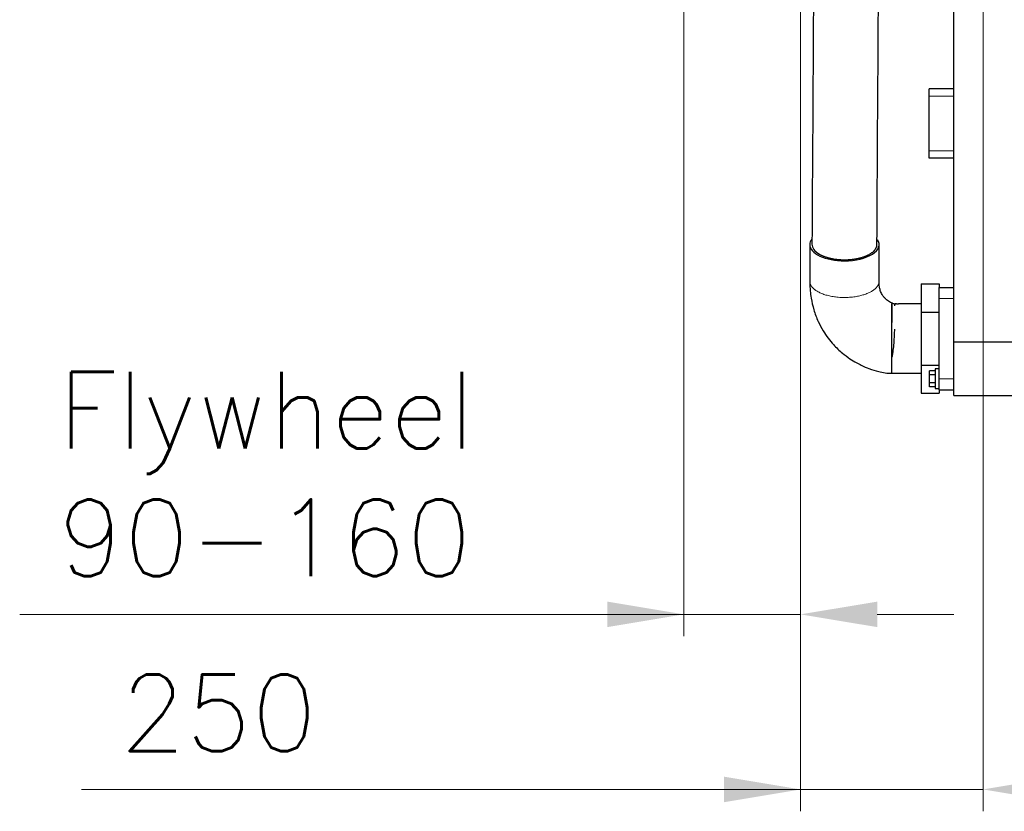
# Model space of a CAD drawing. Header units: inches. Extents: x 0 to 17820, y -10 to 12600.
# Tile 284 of 339: x 10808 to 12157, y 7003 to 8088. Entities that reach past the tile are written whole.
import ezdxf

# ---------------------------------------------------------------- set-up
doc = ezdxf.new("R2010")
doc.units = ezdxf.units.IN
doc.layers.add('1', color=7, linetype='Continuous', true_color=0xffffff)
doc.layers.add('254', color=7, linetype='Continuous', true_color=0xffffff)
doc.styles.add('latin_extended', font='simplex.shx')
doc.dimstyles.get("Standard").update_dxf_attribs({"dimtxt": 0.18, "dimasz": 0.18, "dimexe": 0.18, "dimexo": 0.0625, "dimgap": 0.09, "dimtad": 0, "dimtih": 1, "dimtoh": 1, "dimdec": 4, "dimzin": 0, "dimdsep": 46, "dimtxsty": 'Standard', "dimcen": 0.09, "dimadec": 0, "dimazin": 0, "dimtfac": 1, "dimtdec": 4, "dimtofl": 0, "dimtmove": 0, "dimatfit": 3, "dimfxl": 1, "dimtolj": 1, "dimtzin": 0, "dimarcsym": 0})

# ---------------------------------------------------------------- blocks, each defined once
blk = doc.blocks.new('_U0')
at = {"layer": '254', "color": 3, "linetype": 'Continuous', "lineweight": 13, "transparency": 16777216}
for p, q in [((12128.3, 8435.9), (12128.3, 7002.9)), ((15798.3, 8320.9), (15798.3, 7002.9)), ((12233.3, 7032.9), (15693.3, 7032.9))]:
    blk.add_line(p, q, dxfattribs=at)
at = {"layer": '254', "color": 3, "transparency": 16777216}
for points in [[(12233.3, 7050.4), (12233.3, 7015.4), (12128.3, 7032.9)], [(15693.3, 7015.4), (15693.3, 7050.4), (15798.3, 7032.9)]]:
    blk.add_solid(points, dxfattribs=at)
at = {"layer": 'Defpoints', "color": 0, "transparency": 16777216}
for p in [(12128.3, 8465.9), (15798.3, 8350.9), (15798.3, 7032.9)]:
    blk.add_point(p, dxfattribs=at)
at = {"layer": '254', "color": 2, "lineweight": 13, "transparency": 16777216, "insert": (13778.3, 7190.4), "char_height": 105, "attachment_point": 1, "style": 'latin_extended'}
blk.add_mtext('\\A1;3670', dxfattribs=at)
blk = doc.blocks.new('_U4')
at = {"layer": '254', "color": 3, "linetype": 'Continuous', "lineweight": 13, "transparency": 16777216}
for p, q in [((12128.3, 8435.9), (12128.3, 7002.9)), ((11878.3, 8241.7), (11878.3, 7002.9)), ((11878.3, 7032.9), (10893.2, 7032.9)), ((11773.3, 7032.9), (11668.3, 7032.9)), ((12128.3, 7032.9), (11878.3, 7032.9)), ((12233.3, 7032.9), (12338.3, 7032.9))]:
    blk.add_line(p, q, dxfattribs=at)
at = {"layer": '254', "color": 3, "transparency": 16777216}
for points in [[(11773.3, 7015.4), (11773.3, 7050.4), (11878.3, 7032.9)], [(12233.3, 7050.4), (12233.3, 7015.4), (12128.3, 7032.9)]]:
    blk.add_solid(points, dxfattribs=at)
at = {"layer": 'Defpoints', "color": 0, "transparency": 16777216}
for p in [(12128.3, 8465.9), (11878.3, 8271.7), (11878.3, 7032.9)]:
    blk.add_point(p, dxfattribs=at)
at = {"layer": '254', "color": 2, "lineweight": 13, "transparency": 16777216, "insert": (10945.7, 7190.4), "char_height": 105, "attachment_point": 1, "style": 'latin_extended'}
blk.add_mtext('\\A1;250', dxfattribs=at)
blk = doc.blocks.new('_U5')
at = {"layer": '254', "color": 3, "linetype": 'Continuous', "lineweight": 13, "transparency": 16777216}
for p, q in [((11718.3, 8695.9), (11718.3, 7242.9)), ((11878.3, 8194.2), (11878.3, 7242.9)), ((11718.3, 7272.9), (10808.3, 7272.9)), ((11613.3, 7272.9), (11508.3, 7272.9)), ((11878.3, 7272.9), (11718.3, 7272.9)), ((11983.3, 7272.9), (12088.3, 7272.9))]:
    blk.add_line(p, q, dxfattribs=at)
at = {"layer": '254', "color": 3, "transparency": 16777216}
for points in [[(11613.3, 7255.4), (11613.3, 7290.4), (11718.3, 7272.9)], [(11983.3, 7290.4), (11983.3, 7255.4), (11878.3, 7272.9)]]:
    blk.add_solid(points, dxfattribs=at)
at = {"layer": 'Defpoints', "color": 0, "transparency": 16777216}
for p in [(11718.3, 8725.9), (11878.3, 8224.2), (11718.3, 7272.9)]:
    blk.add_point(p, dxfattribs=at)
at = {"layer": '254', "color": 2, "lineweight": 13, "transparency": 16777216, "insert": (10860.8, 7605.4), "char_height": 105, "attachment_point": 1, "style": 'latin_extended'}
blk.add_mtext('\\A1;\\C2;Flywheel\\P\\C2;90-160', dxfattribs=at)

msp = doc.modelspace()

# ---------------------------------------------------------------- linework, layer by layer
at = {"layer": '1', "color": 2, "linetype": 'Continuous', "lineweight": 25}
for p, q in [((12088.313, 7646.334), (12088.313, 8180.901)), ((12054.313, 7983.401), (12054.313, 7993.401)), ((12088.313, 7993.401), (12054.313, 7993.401)), ((12054.313, 7908.401), (12054.313, 7983.401)), ((12054.313, 7898.401), (12054.313, 7908.401)), ((12088.313, 7898.401), (12054.313, 7898.401)), ((12043.313, 7725.901), (12068.313, 7725.901)), ((12043.313, 7725.901), (12043.313, 7687.166)), ((12068.313, 7725.901), (12068.313, 7720.901)), ((12068.313, 7705.901), (12068.313, 7720.901)), ((12068.313, 7720.901), (12088.313, 7720.901)), ((12068.313, 7595.901), (12068.313, 7705.901)), ((12043.313, 7687.166), (12043.313, 7614.636)), ((12043.313, 7687.166), (12068.313, 7687.166)), ((12088.313, 7572.901), (12088.313, 7646.334)), ((12088.313, 7646.334), (15798.313, 7646.334)), ((12043.313, 7614.636), (12043.313, 7575.901)), ((12043.313, 7614.636), (12068.313, 7614.636)), ((12068.313, 7609.401), (12062.813, 7609.401)), ((12062.813, 7609.401), (12062.813, 7595.901)), ((12054.813, 7601.376), (12054.813, 7606.851)), ((12062.813, 7606.851), (12054.813, 7606.851)), ((12054.813, 7590.426), (12054.813, 7601.376)), ((12062.813, 7601.376), (12054.813, 7601.376)), ((12062.813, 7595.901), (12062.813, 7582.401)), ((12068.313, 7580.901), (12068.313, 7595.901)), ((12054.813, 7584.951), (12054.813, 7590.426)), ((12062.813, 7590.426), (12054.813, 7590.426)), ((12062.813, 7584.951), (12054.813, 7584.951)), ((12062.813, 7582.401), (12068.313, 7582.401)), ((12043.313, 7575.901), (12068.313, 7575.901)), ((12068.313, 7580.902), (12068.313, 7575.901)), ((12068.313, 7580.901), (12088.313, 7580.901)), ((12088.313, 7572.901), (15798.313, 7572.901))]:
    msp.add_line(p, q, dxfattribs=at)
at = {"layer": '1', "color": 110, "linetype": 'Continuous', "lineweight": 13}
for p, q in [((12088.313, 7983.401), (12054.313, 7983.401)), ((12088.313, 7908.401), (12054.313, 7908.401)), ((12068.313, 7705.901), (12088.313, 7705.901)), ((12068.313, 7595.901), (12088.313, 7595.901))]:
    msp.add_line(p, q, dxfattribs=at)
at = {"layer": '1', "color": 2, "linetype": 'Continuous', "lineweight": 25}
for major_axis, ratio, start_param, end_param in [((-47.5, 0), 0.46953658, 5.94075171, 6.28318531), ((-47.5, 0), 0.46953658, 1.57079633, 3.4437746), ((-47.5, 0), 0.46953658, 0, 1.57079633), ((44.499, -0.276), 0.47536218, 3.14178429, 3.83337646)]:
    msp.add_ellipse((11938.313, 7779.899), major_axis=major_axis, ratio=ratio, start_param=start_param, end_param=end_param, dxfattribs=at)
for points, knots in [([(11896.769, 8257.437), (11896.744, 8253.338), (11896.425, 8201.881), (11895.44, 8042.788), (11894.48, 7887.794), (11893.813, 7780.16)], [0, 0, 0, 0, 0.02576077, 0.32344498, 1, 1, 1, 1]), ([(11982.812, 7779.638), (11983.478, 7887.273), (11984.228, 8008.363), (11985.062, 8142.907), (11985.312, 8183.27), (11985.493, 8212.599), (11985.592, 8228.473), (11985.607, 8230.892)], [0, 0, 0, 0, 0.71557453, 0.80502135, 0.89446816, 0.98391498, 1, 1, 1, 1]), ([(11890.813, 7779.947), (11890.813, 7771.558), (11890.813, 7761.071), (11890.813, 7748.487), (11890.813, 7742.195), (11890.813, 7735.892), (11890.813, 7731.687), (11890.813, 7729.579)], [0, 0, 0, 0, 0.4996909, 0.62461313, 0.74953656, 0.87445955, 1, 1, 1, 1]), ([(11903.96, 7766.617), (11904.427, 7766.351), (11905.385, 7765.831), (11906.894, 7765.09), (11908.472, 7764.387), (11910.12, 7763.722), (11911.838, 7763.094), (11913.03, 7762.701), (11913.941, 7762.416), (11914.401, 7762.276), (11914.868, 7762.139), (11915.181, 7762.049), (11915.338, 7762.004), (11916.126, 7761.783), (11917.4, 7761.446), (11919.351, 7760.987), (11921.341, 7760.575), (11923.37, 7760.209), (11925.438, 7759.889), (11926.843, 7759.707), (11927.907, 7759.583), (11928.441, 7759.524), (11928.979, 7759.469), (11929.339, 7759.433), (11930.238, 7759.347), (11931.859, 7759.217), (11934.024, 7759.093), (11936.193, 7759.02), (11938.366, 7758.996), (11940.543, 7759.022), (11941.997, 7759.073), (11943.089, 7759.124), (11943.453, 7759.143), (11943.999, 7759.175), (11944.182, 7759.186), (11944.545, 7759.21), (11945.453, 7759.271), (11947.071, 7759.404), (11949.197, 7759.63), (11951.292, 7759.904), (11953.355, 7760.225), (11955.387, 7760.594), (11956.721, 7760.872), (11957.713, 7761.093), (11958.043, 7761.169), (11958.699, 7761.324), (11959.024, 7761.404), (11959.992, 7761.648), (11961.26, 7761.986), (11963.099, 7762.535), (11964.875, 7763.124), (11966.588, 7763.753), (11968.237, 7764.422), (11969.294, 7764.895), (11969.941, 7765.2), (11970.07, 7765.261), (11970.326, 7765.384), (11970.453, 7765.447), (11970.832, 7765.634), (11971.081, 7765.76), (11971.817, 7766.142), (11972.768, 7766.662), (11974.105, 7767.469), (11975.355, 7768.304), (11976.516, 7769.167), (11977.59, 7770.058), (11978.246, 7770.671), (11978.637, 7771.061), (11978.715, 7771.139), (11978.867, 7771.296), (11979.093, 7771.532), (11979.309, 7771.769), (11979.727, 7772.245), (11980.249, 7772.883), (11980.929, 7773.854), (11981.507, 7774.838), (11981.982, 7775.835), (11982.354, 7776.845), (11982.532, 7777.526), (11982.621, 7777.955), (11982.637, 7778.041), (11982.669, 7778.213), (11982.712, 7778.47), (11982.745, 7778.727), (11982.795, 7779.217), (11982.812, 7779.535), (11982.813, 7779.852)], [0, 0, 0, 0, 0.02002804, 0.04005608, 0.06008412, 0.08011216, 0.1001402, 0.12016824, 0.12016824, 0.13018226, 0.13518926, 0.13518926, 0.14019627, 0.14019627, 0.16022431, 0.18025235, 0.20028039, 0.22030843, 0.24033647, 0.26036451, 0.26036451, 0.27037853, 0.27538554, 0.27538554, 0.28039255, 0.30042059, 0.32044863, 0.34047667, 0.36050471, 0.38053275, 0.40056079, 0.40056079, 0.4105748, 0.4105748, 0.41558181, 0.41558181, 0.42058882, 0.44061686, 0.4606449, 0.48067294, 0.50070098, 0.52072902, 0.54075706, 0.54075706, 0.55077108, 0.55077108, 0.5607851, 0.5607851, 0.58081314, 0.60084118, 0.62086922, 0.64089726, 0.6609253, 0.68095333, 0.68095333, 0.68596034, 0.68596034, 0.69096735, 0.69096735, 0.70098137, 0.70098137, 0.72100941, 0.74103745, 0.76106549, 0.78109353, 0.80112157, 0.82114961, 0.82114961, 0.82615662, 0.82615662, 0.83116363, 0.84117765, 0.84117765, 0.86120569, 0.88123373, 0.90126177, 0.92128981, 0.94131784, 0.96134588, 0.96134588, 0.96635289, 0.96635289, 0.9713599, 0.98137392, 0.98137392, 1, 1, 1, 1]), ([(11985.812, 7729.529), (11985.812, 7733.723), (11985.812, 7742.111), (11985.812, 7758.885), (11985.812, 7771.464), (11985.812, 7779.851)], [0, 0, 0, 0, 0.25004606, 0.50003072, 1, 1, 1, 1]), ([(11890.813, 7729.579), (11890.81, 7727.353), (11890.913, 7722.96), (11891.441, 7715.26), (11892.83, 7704.42), (11896.06, 7690.286), (11901.734, 7675.04), (11910.377, 7658.656), (11921.499, 7643.894), (11934.372, 7631.669), (11945.037, 7623.702), (11953.797, 7618.297), (11962.434, 7613.76), (11972.702, 7609.319), (11983.598, 7605.903), (11994.119, 7603.845), (12000.224, 7603.438), (12003.306, 7603.401)], [0, 0, 0, 0, 0.03887748, 0.07620718, 0.13164412, 0.22181606, 0.31196503, 0.39006323, 0.51373504, 0.60259237, 0.67154163, 0.72621001, 0.76783701, 0.82864558, 0.90320155, 0.95176296, 1, 1, 1, 1]), ([(12004.096, 7699.236), (12004.05, 7699.254), (12003.464, 7699.486), (12002.552, 7699.929), (12000.694, 7700.956), (11999.671, 7701.607), (11997.049, 7703.462), (11994.804, 7705.338), (11992.136, 7708.078), (11989.33, 7711.914), (11987.347, 7716.514), (11986.068, 7722.74), (11985.761, 7726.952), (11985.812, 7729.529)], [0, 0, 0, 0, 0.00333379, 0.0427843, 0.07888803, 0.20685537, 0.25584343, 0.3201821, 0.40437275, 0.51008612, 0.66920792, 0.80118926, 1, 1, 1, 1]), ([(12007.188, 7698.13), (12007.054, 7698.175), (12006.615, 7698.319), (12005.825, 7698.582), (12004.895, 7698.912), (12004.338, 7699.135), (12004.096, 7699.236)], [0, 0, 0, 0, 0.15407634, 0.47788055, 0.77296655, 1, 1, 1, 1]), ([(12043.313, 7698.401), (12037.599, 7698.405), (12028.302, 7698.396), (12017.849, 7698.405), (12012.914, 7698.373), (12011.213, 7698.355), (12010.226, 7698.357), (12009.386, 7698.371), (12008.729, 7698.391), (12008.258, 7698.404), (12007.134, 7698.373), (12006.938, 7697.55), (12006.844, 7695.998), (12006.831, 7695.728)], [0, 0, 0, 0, 0.32781268, 0.53663968, 0.59722391, 0.61869645, 0.63681066, 0.65306862, 0.66951013, 0.6881398, 0.71040629, 0.95329263, 1, 1, 1, 1]), ([(12006.781, 7664.057), (12006.776, 7663.669), (12006.679, 7657.406), (12006.174, 7647.296), (12004.992, 7636.168), (12004.293, 7631.301), (12004.02, 7629.57)], [0, 0, 0, 0, 0.03404462, 0.54670462, 0.83549785, 1, 1, 1, 1]), ([(12003.306, 7603.401), (12006.641, 7603.401), (12013.31, 7603.401), (12026.646, 7603.401), (12036.646, 7603.401), (12043.313, 7603.401)], [0, 0, 0, 0, 0.25012896, 0.50008617, 1, 1, 1, 1])]:
    msp.add_open_spline(points, degree=3, knots=knots, dxfattribs=at)
at = {"layer": '1', "color": 110, "linetype": 'Continuous', "lineweight": 13}
msp.add_rational_spline([(11890.813, 7729.578), (11890.792, 7723.843), (11894.925, 7718.037), (11903.422, 7713.639), (11926.185, 7706.602), (11949.433, 7704.135), (11968.724, 7710.712), (11981.446, 7719.772), (11984.296, 7722.765), (11985.799, 7726.103), (11985.812, 7729.528)], [0.997393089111, 0.991080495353, 0.994000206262, 1.01661171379, 1.01661171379, 0.958470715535, 1.01661171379, 1.01661171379, 1.00838103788, 1.00121006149, 0.997398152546], degree=4, knots=[0, 0, 0, 0, 0, 0.31183199, 0.31183199, 0.31183199, 0.81186324, 0.81186324, 0.81186324, 1, 1, 1, 1, 1], dxfattribs=at)
at = {"layer": '1', "color": 2, "linetype": 'Continuous', "lineweight": 25}
msp.add_rational_spline([(12003.306, 7603.401), (12003.298, 7603.387), (12003.293, 7608.244), (12003.291, 7618.5), (12003.292, 7643.425), (12003.298, 7667.065), (12003.313, 7684.954), (12003.335, 7700.725), (12003.349, 7703.786), (12003.353, 7688.032), (12003.352, 7673.204)], [1.00014870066, 0.990807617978, 0.989648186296, 1.01661171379, 1.01661171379, 0.958470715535, 1.01661171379, 1.01661171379, 0.958470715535, 1.01661171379, 1.01661171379], degree=4, knots=[0, 0, 0, 0, 0, 0.2540097, 0.2540097, 0.2540097, 0.62700485, 0.62700485, 0.62700485, 1, 1, 1, 1, 1], dxfattribs=at)
msp.add_open_spline([(12004.02, 7629.57), (12003.7, 7627.334), (12003.335, 7625.345)], degree=2, dxfattribs=at)

# ---------------------------------------------------------------- dimensions: what is measured, and where the dimension line sits
at = {"layer": '254', "color": 2, "linetype": 'Continuous', "lineweight": 13}
dim = msp.add_linear_dim(base=(11718.313, 7272.901), p1=(11878.313, 8224.233), p2=(11718.313, 8725.901), text='\\C2;Flywheel\\P\\C2;90-160', dimstyle='Standard', override={"dimscale": 30, "dimtxt": 3.5, "dimasz": 3.5, "dimexe": 1, "dimexo": 1, "dimgap": 1.75, "dimtad": 1, "dimtih": 1, "dimtoh": 0, "dimdec": 2, "dimlfac": 0.033333, "dimzin": 8, "dimdsep": 46, "dimlunit": 2, "dimpost": '', "dimtxsty": 'latin_extended', "dimsah": 1, "dimse1": 0, "dimse2": 0, "dimsd1": 0, "dimsd2": 0, "dimclrd": 3, "dimclre": 3, "dimclrt": 2, "dimtol": 0, "dimtm": -0.1, "dimtfac": 0.714286, "dimtdec": 3, "dimtofl": 1, "dimtmove": 0, "dimtzin": 8, "dimlwd": 13, "dimlwe": 13}, dxfattribs=at)
dim.commit()
dim.dimension.update_dxf_attribs({"geometry": '_U5', "text_midpoint": (11158.313, 7272.901), "dimtype": 160})
for base, p2, picture, middle in [((11878.313, 7032.901), (11878.313, 8271.683), '_U4', (11080.662, 7032.901)), ((15798.313, 7032.901), (15798.313, 8350.901), '_U0', (13963.313, 7032.901))]:
    dim = msp.add_linear_dim(base=base, p1=(12128.313, 8465.901), p2=p2, dimstyle='Standard', override={"dimscale": 30, "dimtxt": 3.5, "dimasz": 3.5, "dimexe": 1, "dimexo": 1, "dimgap": 1.75, "dimtad": 1, "dimtih": 1, "dimtoh": 0, "dimdec": 2, "dimlfac": 1, "dimzin": 8, "dimdsep": 46, "dimlunit": 2, "dimtxsty": 'latin_extended', "dimsah": 1, "dimse1": 0, "dimse2": 0, "dimsd1": 0, "dimsd2": 0, "dimclrd": 3, "dimclre": 3, "dimclrt": 2, "dimtol": 0, "dimtm": -0.1, "dimtfac": 0.714286, "dimtdec": 3, "dimtofl": 1, "dimtmove": 0, "dimtzin": 8, "dimlwd": 13, "dimlwe": 13}, dxfattribs=at)
    dim.commit()
    dim.dimension.update_dxf_attribs({"geometry": picture, "text_midpoint": middle, "dimtype": 160})

doc.saveas('drawing.dxf')
